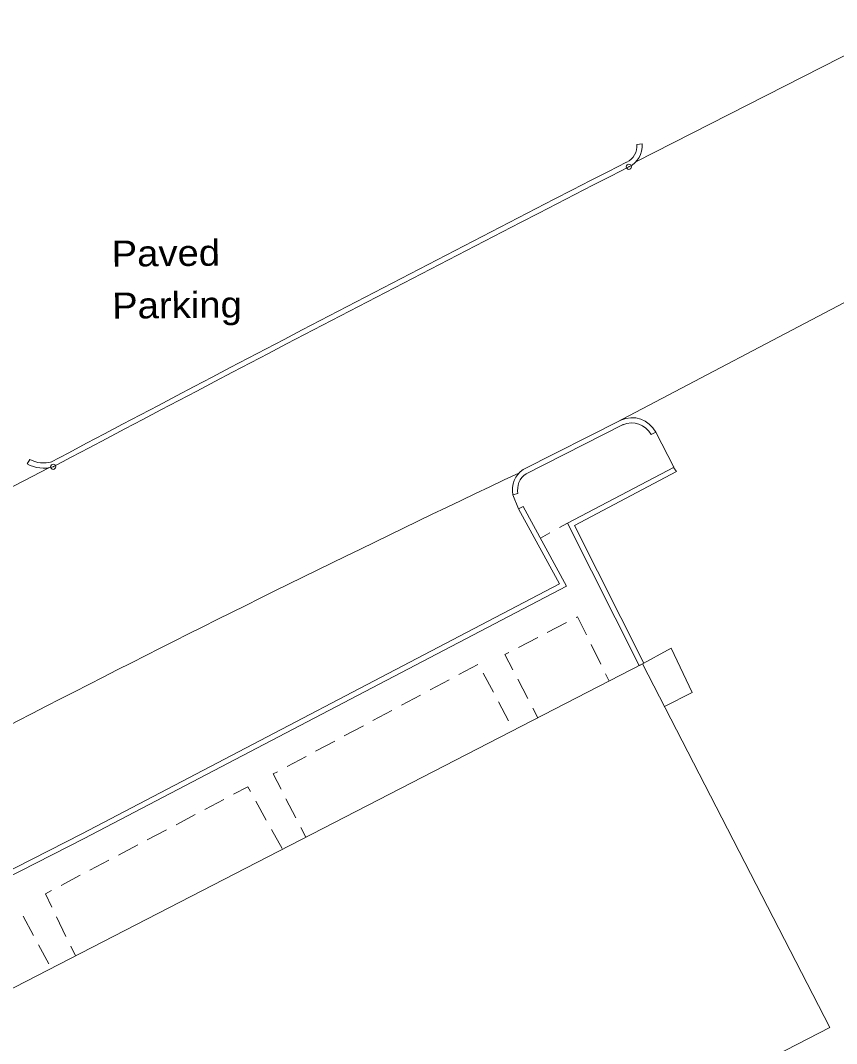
# Model space of a CAD drawing. Extents: x 2361284 to 2366480, y 6976556 to 6985346.
# Drawn here: x 2362953.7 to 2363104.3, y 6978850.6 to 6979039.5 of the extents above; entities that cross this region are included whole.
import ezdxf

# ---------------------------------------------------------------- set-up
doc = ezdxf.new("R2010")
doc.units = 0
doc.header["$LTSCALE"] = 1.9
doc.header["$PDMODE"] = 32
doc.header["$PDSIZE"] = 0.95
for name, color, linetype, lineweight in [('19', 7, 'Continuous', 13), ('26', 7, 'Continuous', 13), ('3', 7, 'Continuous', 13), ('7', 7, 'Continuous', 13), ('9', 7, 'Continuous', 13)]:
    doc.layers.add(name, color=color, linetype=linetype, lineweight=lineweight)

msp = doc.modelspace()

# ---------------------------------------------------------------- linework, layer by layer
at = {"layer": '19'}
for p, q in [((2363053.199, 6978945.858), (2363054.681, 6978946.673)), ((2363049.697, 6978943.935), (2363051.448, 6978944.902)), ((2363050.963, 6978926.506), (2363054.516, 6978928.35)), ((2363045.639, 6978923.746), (2363049.192, 6978925.589)), ((2363059.064, 6978924.273), (2363060.83, 6978920.68)), ((2363034.626, 6978918.721), (2363038.158, 6978920.604)), ((2363029.343, 6978915.889), (2363032.865, 6978917.774)), ((2363039.144, 6978919.014), (2363041.017, 6978915.48)), ((2363047.379, 6978914.301), (2363045.535, 6978917.854)), ((2363061.717, 6978918.888), (2363062.38, 6978917.534)), ((2363024.06, 6978913.059), (2363027.582, 6978914.942)), ((2363018.776, 6978910.229), (2363022.298, 6978912.112)), ((2363041.954, 6978913.709), (2363043.828, 6978910.177)), ((2363049.233, 6978910.758), (2363048.306, 6978912.529)), ((2363013.492, 6978907.398), (2363017.015, 6978909.282)), ((2363008.209, 6978904.568), (2363011.731, 6978906.451)), ((2363002.926, 6978901.738), (2363006.448, 6978903.621)), ((2362987.75, 6978893.813), (2362991.282, 6978895.687)), ((2362997.157, 6978895.363), (2362999.1, 6978891.861)), ((2363004.556, 6978892.253), (2363002.732, 6978895.816)), ((2362982.436, 6978891.012), (2362985.979, 6978892.876)), ((2362977.134, 6978888.202), (2362980.665, 6978890.075)), ((2363000.067, 6978890.11), (2363002.01, 6978886.618)), ((2363006.39, 6978888.69), (2363005.473, 6978890.471)), ((2362971.83, 6978885.401), (2362975.363, 6978887.265)), ((2362966.526, 6978882.601), (2362970.058, 6978884.464)), ((2362961.222, 6978879.79), (2362964.754, 6978881.664)), ((2362954.206, 6978874.104), (2362956.109, 6978870.581)), ((2362962.132, 6978870.378), (2362960.397, 6978873.983)), ((2362957.056, 6978868.82), (2362958.96, 6978865.308)), ((2362963.866, 6978866.775), (2362962.999, 6978868.576))]:
    msp.add_line(p, q, dxfattribs=at)
for points in [[(2363056.297, 6978929.267), (2363056.546, 6978929.4), (2363058.187, 6978926.065)], [(2363044.608, 6978919.626), (2363043.141, 6978922.452), (2363043.868, 6978922.829)], [(2363001.816, 6978897.598), (2363000.389, 6978900.374), (2363001.165, 6978900.792)], [(2362993.053, 6978896.624), (2362995.691, 6978898.01), (2362996.19, 6978897.114)], [(2362959.53, 6978875.784), (2362958.346, 6978878.273), (2362959.451, 6978878.853)]]:
    msp.add_lwpolyline(points, dxfattribs=at)
at = {"layer": '26'}
msp.add_lwpolyline([(2363068.001, 6978920.428), (2363073.802, 6978923.603), (2363077.69, 6978915.389)], dxfattribs=at)
at = {"layer": '3'}
for p, q in [((2363118.563, 6979039.495), (2363067.288, 6979013.386)), ((2363068.456, 6979016.697), (2363067.497, 6979016.608)), ((2363065.578, 6979013.338), (2363065.617, 6979013.357)), ((2363108.125, 6978988.663), (2363063.645, 6978965.279)), ((2363070.106, 6978963.04), (2363070.962, 6978963.478)), ((2363074.324, 6978957.03), (2363070.962, 6978963.478)), ((2362955.444, 6978958.46), (2362954.982, 6978957.615)), ((2362959.498, 6978958.012), (2362959.318, 6978957.939)), ((2362958.969, 6978956.913), (2362906.666, 6978929.575)), ((2363074.802, 6978956.194), (2363074.264, 6978956.989)), ((2363045.549, 6978952.136), (2363044.611, 6978951.937)), ((2363044.611, 6978951.937), (2363045.666, 6978949.307)), ((2363046.512, 6978949.765), (2363045.666, 6978949.307))]:
    msp.add_line(p, q, dxfattribs=at)
for points in [[(2363064.531, 6978965.727), (2363064.531, 6978965.727), (2363046.486, 6978956.605), (2363046.487, 6978956.605)], [(2363064.922, 6978964.85), (2363064.959, 6978964.871), (2363046.915, 6978955.749), (2363047.029, 6978955.813)], [(2363067.942, 6978920.397), (2363054.681, 6978946.673), (2363074.354, 6978957.04)], [(2363068.798, 6978920.826), (2363055.965, 6978946.265), (2363074.802, 6978956.194)], [(2363046.512, 6978949.765), (2363054.532, 6978935.08), (2362965.48, 6978888.441), (2362891.416, 6978850.685), (2362881.073, 6978868.647), (2362881.193, 6978868.487)], [(2363045.666, 6978949.307), (2363053.218, 6978935.477), (2362965.042, 6978889.297), (2362891.793, 6978851.959), (2362881.909, 6978869.125), (2362881.909, 6978869.125)]]:
    msp.add_lwpolyline(points, dxfattribs=at)
for centre, radius, start, end in [((2363064.265, 6979016.311), 3.249, 294.57928, 5.25868), ((2363064.265, 6979016.311), 4.209, 294.57928, 5.25868), ((2367225.893, 6970903.882), 9114.357, 117.15874, 117.91206), ((2367225.893, 6970903.882), 9113.397, 117.15874, 117.91206), ((2363066.555, 6978961.194), 4.964, 27.39426, 114.0618), ((2363066.555, 6978961.194), 4.004, 27.39426, 114.0618), ((2362958.007, 6978963.125), 6.285, 241.23045, 286.26233), ((2362958.007, 6978963.125), 5.325, 241.23046, 286.26235), ((2364245.803, 6976414.864), 2810.199, 115.28082, 119.12638), ((2363049.049, 6978952.865), 4.533, 124.42012, 191.81545), ((2363049.049, 6978952.865), 3.573, 124.42012, 191.81545)]:
    msp.add_arc(centre, radius, start, end, dxfattribs=at)
for p in [(2363066.016, 6979012.484), (2362959.767, 6978957.091)]:
    msp.add_point(p, dxfattribs=at)
at = {"layer": '7'}
msp.add_lwpolyline([(2363103.109, 6978853.588), (2363068.529, 6978920.703), (2362855.093, 6978810.738), (2362889.673, 6978743.623)], close=True, dxfattribs=at)
at = {"layer": '9'}
msp.add_line((2363077.69, 6978915.389), (2363072.594, 6978912.81), dxfattribs=at)

# ---------------------------------------------------------------- texts
at = {"layer": '3', "width": 1.1}
for s, p in [('Paved', (2362970.576, 6978994.035)), ('Parking', (2362970.667, 6978984.437))]:
    msp.add_text(s, height=4.799, rotation=0.545, dxfattribs=at).set_placement(p)

doc.saveas('drawing.dxf')
